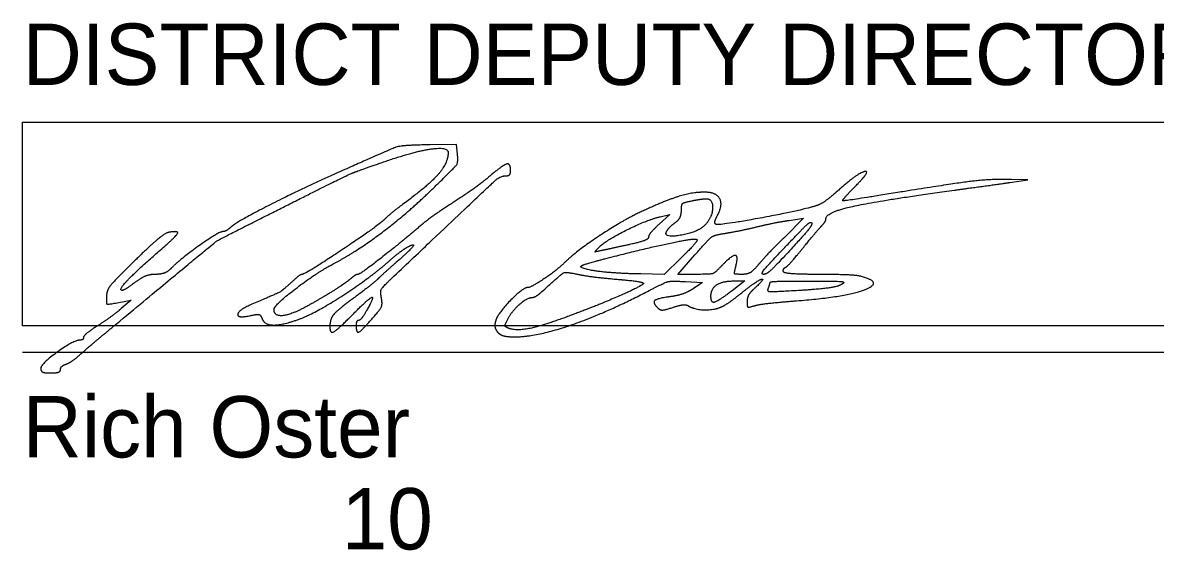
# Model space of a CAD drawing. Extents: x -22 to 431, y -18 to 160.
# Drawn here: x 37.33 to 39.916, y 5.885 to 7.089 of the extents above; entities that cross this region are included whole.
import ezdxf

# ---------------------------------------------------------------- set-up
doc = ezdxf.new("R2010")
doc.units = 0
doc.layers.add('GM_X_Minor_Lake', color=7, linetype='Continuous')
doc.layers.add('GM_X_Section', color=7, linetype='Continuous')

msp = doc.modelspace()

# ---------------------------------------------------------------- linework, layer by layer
at = {"layer": 'GM_X_Minor_Lake'}
msp.add_line((37.3718, 6.2994), (37.3718, 6.2994), dxfattribs=at)
for points in [[(38.3231, 6.7886), (38.3206, 6.8105), (38.2606, 6.8098)], [(39.5843, 6.7239), (39.6256, 6.7297), (39.5879, 6.7307)], [(38.7857, 6.6458), (38.8081, 6.6512), (38.7837, 6.6289)], [(39.0806, 6.6374), (39.1132, 6.6421), (39.0694, 6.5987)], [(38.8341, 6.5522), (38.7949, 6.5142), (38.7415, 6.5151)], [(38.8668, 6.5142), (38.8259, 6.5142), (38.8652, 6.5588)], [(38.8434, 6.4977), (38.8826, 6.4955), (38.8612, 6.4815)], [(38.9544, 6.4992), (38.9795, 6.4992), (38.95, 6.4769)], [(37.5499, 6.45), (37.5781, 6.455), (37.5556, 6.4361)]]:
    msp.add_lwpolyline(points, dxfattribs=at)
for points in [[(38.2606, 6.8098), (38.1981, 6.8091), (38.1717, 6.8009), (38.0356, 6.7397)], [(38.1631, 6.7737), (38.2271, 6.7956), (38.3018, 6.8056), (38.3018, 6.7923)], [(38.3018, 6.7923), (38.3018, 6.7683), (38.2568, 6.717), (38.1977, 6.6734)], [(38.263, 6.7061), (38.317, 6.7585), (38.3252, 6.7698), (38.3231, 6.7886)], [(37.9531, 6.6815), (38.0653, 6.7378), (38.0909, 6.749), (38.1631, 6.7737)], [(38.4443, 6.7505), (38.4443, 6.7685), (38.4267, 6.7636), (38.395, 6.7368)], [(38.4349, 6.7392), (38.4401, 6.7392), (38.4443, 6.7443), (38.4443, 6.7505)], [(38.0356, 6.7397), (37.9554, 6.7037), (37.8195, 6.6341), (37.8062, 6.6223)], [(38.178, 6.51), (38.3994, 6.7196), (38.4213, 6.7392), (38.4349, 6.7392)], [(38.395, 6.7368), (38.3788, 6.7231), (38.3419, 6.6966), (38.3131, 6.678)], [(39.2311, 6.7148), (39.2679, 6.7517), (39.2384, 6.7463), (39.1955, 6.7084)], [(39.5879, 6.7307), (39.5435, 6.7319), (39.4595, 6.7222), (39.3279, 6.7009)], [(39.4576, 6.7064), (39.5046, 6.7128), (39.5616, 6.7207), (39.5843, 6.7239)], [(38.0397, 6.5382), (38.0934, 6.5666), (38.2081, 6.6529), (38.263, 6.7061)], [(38.8869, 6.7017), (38.8594, 6.7017), (38.7976, 6.6826), (38.7422, 6.6569)], [(38.917, 6.6495), (38.9298, 6.6734), (38.9135, 6.7017), (38.8869, 6.7017)], [(39.1955, 6.7084), (39.1763, 6.6914), (39.1538, 6.6751), (39.1456, 6.672)], [(39.1643, 6.6413), (39.1643, 6.6558), (39.2869, 6.683), (39.4576, 6.7064)], [(39.3279, 6.7009), (39.2075, 6.6814), (39.1989, 6.6826), (39.2311, 6.7148)], [(37.5443, 6.4012), (37.7689, 6.5872), (37.7785, 6.5938), (37.9531, 6.6815)], [(38.1977, 6.6734), (38.1828, 6.6625), (38.1646, 6.6476), (38.1573, 6.6403)], [(38.3131, 6.678), (38.2842, 6.6593), (38.2504, 6.6354), (38.2381, 6.6247)], [(38.8343, 6.6599), (38.8343, 6.6734), (38.8396, 6.6784), (38.8578, 6.682)], [(38.8578, 6.682), (38.8707, 6.6846), (38.8858, 6.6867), (38.8915, 6.6867)], [(38.8915, 6.6867), (38.9065, 6.6867), (38.9045, 6.6439), (38.8887, 6.6272)], [(39.1456, 6.672), (39.1182, 6.6619), (38.9165, 6.6245), (38.9123, 6.6288)], [(38.7422, 6.6569), (38.7001, 6.6374), (38.5916, 6.5651), (38.5659, 6.5394)], [(38.8207, 6.6328), (38.8282, 6.6381), (38.8343, 6.6504), (38.8343, 6.6599)], [(38.9123, 6.6288), (38.91, 6.631), (38.9121, 6.6404), (38.917, 6.6495)], [(37.8062, 6.6223), (37.7997, 6.6165), (37.7911, 6.6117), (37.7871, 6.6117)], [(38.1573, 6.6403), (38.1425, 6.6255), (37.9758, 6.5142), (37.9684, 6.5142)], [(38.2381, 6.6247), (38.1934, 6.5863), (38.1007, 6.5142), (38.096, 6.5142)], [(38.6468, 6.5765), (38.6612, 6.5914), (38.7563, 6.6389), (38.7857, 6.6458)], [(38.7837, 6.6289), (38.7703, 6.6166), (38.7593, 6.6032), (38.7593, 6.5991)], [(38.8887, 6.6272), (38.8723, 6.61), (38.7913, 6.5966), (38.801, 6.6127)], [(38.801, 6.6127), (38.8044, 6.6184), (38.8133, 6.6274), (38.8207, 6.6328)], [(38.935, 6.6081), (38.9518, 6.6108), (38.9841, 6.6174), (39.0068, 6.6228)], [(39.0068, 6.6228), (39.0295, 6.6282), (39.0627, 6.6348), (39.0806, 6.6374)], [(39.1313, 6.6322), (39.1348, 6.6287), (39.111, 6.5998), (39.0583, 6.5434)], [(39.1067, 6.6136), (39.1183, 6.6258), (39.1294, 6.6341), (39.1313, 6.6322)], [(39.1118, 6.5742), (39.1303, 6.5969), (39.1497, 6.6199), (39.1549, 6.6254)], [(39.1549, 6.6254), (39.1601, 6.6308), (39.1643, 6.638), (39.1643, 6.6413)], [(37.6647, 6.6103), (37.6566, 6.609), (37.6212, 6.5797), (37.5859, 6.5451)], [(37.6549, 6.5788), (37.6827, 6.603), (37.686, 6.6138), (37.6647, 6.6103)], [(37.7871, 6.6117), (37.7784, 6.6117), (37.6887, 6.5479), (37.6697, 6.5281)], [(38.6596, 6.5499), (38.7564, 6.5747), (38.866, 6.5976), (38.8698, 6.5938)], [(38.7593, 6.5991), (38.7593, 6.595), (38.7399, 6.5874), (38.7162, 6.5823)], [(38.8652, 6.5588), (38.8975, 6.5955), (38.9097, 6.6042), (38.935, 6.6081)], [(39.0694, 6.5987), (39.0453, 6.5749), (39.018, 6.5461), (39.0087, 6.5348)], [(39.0222, 6.5142), (39.0143, 6.5142), (39.0357, 6.5394), (39.1067, 6.6136)], [(37.5549, 6.4786), (37.5513, 6.4823), (37.5982, 6.5293), (37.6549, 6.5788)], [(38.1668, 6.5444), (38.1813, 6.5571), (38.1994, 6.571), (38.2071, 6.5754)], [(38.2071, 6.5754), (38.2279, 6.587), (38.2153, 6.5692), (38.1827, 6.541)], [(38.6543, 6.5689), (38.6375, 6.5653), (38.6367, 6.566), (38.6468, 6.5765)], [(38.7162, 6.5823), (38.6925, 6.5771), (38.6646, 6.5711), (38.6543, 6.5689)], [(38.8698, 6.5938), (38.8717, 6.5918), (38.8557, 6.5731), (38.8341, 6.5522)], [(39.0724, 6.5305), (39.0755, 6.5318), (39.0932, 6.5515), (39.1118, 6.5742)], [(37.5859, 6.5451), (37.5396, 6.4996), (37.5218, 6.4771), (37.5218, 6.4636)], [(37.9576, 6.4105), (37.9946, 6.4233), (38.1212, 6.5043), (38.1668, 6.5444)], [(38.6047, 6.5313), (38.6028, 6.5333), (38.6275, 6.5416), (38.6596, 6.5499)], [(38.9587, 6.533), (38.965, 6.5577), (38.9489, 6.5576), (38.9254, 6.5328)], [(39.0583, 6.5434), (39.0433, 6.5273), (39.0271, 6.5142), (39.0222, 6.5142)], [(37.6697, 6.5281), (37.6623, 6.5205), (37.646, 6.5142), (37.6335, 6.5142)], [(37.9043, 6.4342), (37.9043, 6.4437), (38.0001, 6.5173), (38.0397, 6.5382)], [(38.1827, 6.541), (38.1681, 6.5283), (38.1505, 6.5125), (38.1436, 6.5057)], [(38.5659, 6.5394), (38.5506, 6.5241), (38.4913, 6.4842), (38.4839, 6.4842)], [(38.516, 6.4749), (38.5602, 6.5152), (38.5711, 6.5203), (38.5999, 6.5141)], [(38.7415, 6.5151), (38.6862, 6.5161), (38.611, 6.525), (38.6047, 6.5313)], [(38.9254, 6.5328), (38.9108, 6.5174), (38.9007, 6.5142), (38.8668, 6.5142)], [(38.973, 6.5142), (38.9565, 6.5142), (38.9547, 6.5167), (38.9587, 6.533)], [(39.0087, 6.5348), (38.9985, 6.5222), (38.9845, 6.5142), (38.973, 6.5142)], [(39.0668, 6.5211), (39.0668, 6.5249), (39.0694, 6.5291), (39.0724, 6.5305)], [(39.1474, 6.5141), (39.1031, 6.5142), (39.0668, 6.5173), (39.0668, 6.5211)], [(37.5849, 6.4944), (37.5706, 6.4835), (37.5571, 6.4764), (37.5549, 6.4786)], [(37.6335, 6.5142), (37.6205, 6.5142), (37.5997, 6.5057), (37.5849, 6.4944)], [(37.9435, 6.4955), (37.9242, 6.4776), (37.9098, 6.4697), (37.8537, 6.4459)], [(37.9684, 6.5142), (37.9658, 6.5142), (37.9546, 6.5058), (37.9435, 6.4955)], [(38.0821, 6.5066), (38.0675, 6.4943), (38.0197, 6.4638), (37.9829, 6.4433)], [(38.096, 6.5142), (38.0934, 6.5142), (38.0871, 6.5108), (38.0821, 6.5066)], [(38.1436, 6.5057), (38.1368, 6.499), (38.1123, 6.4796), (38.0892, 6.4625)], [(38.1495, 6.4604), (38.1466, 6.4757), (38.1524, 6.4858), (38.178, 6.51)], [(38.7469, 6.4922), (38.7374, 6.4841), (38.6354, 6.4402), (38.5718, 6.4169)], [(38.5999, 6.5141), (38.6154, 6.5108), (38.6562, 6.5057), (38.6906, 6.5028)], [(38.6906, 6.5028), (38.725, 6.4999), (38.7503, 6.4951), (38.7469, 6.4922)], [(38.7611, 6.4775), (38.796, 6.4957), (38.8116, 6.4996), (38.8434, 6.4977)], [(38.9018, 6.4643), (38.9018, 6.4817), (38.9282, 6.4992), (38.9544, 6.4992)], [(38.9754, 6.4748), (39.008, 6.5011), (39.0272, 6.5057), (38.9994, 6.4805)], [(39.033, 6.4829), (39.0351, 6.4884), (39.0368, 6.4943), (39.0368, 6.4961)], [(39.0368, 6.4961), (39.0368, 6.4978), (39.0765, 6.4991), (39.1249, 6.499)], [(39.0968, 6.4539), (39.2081, 6.4625), (39.2967, 6.4956), (39.2453, 6.5094)], [(39.1249, 6.499), (39.192, 6.4988), (39.2097, 6.4968), (39.1991, 6.4906)], [(39.2453, 6.5094), (39.2358, 6.5119), (39.1918, 6.514), (39.1474, 6.5141)], [(38.4839, 6.4842), (38.4729, 6.4842), (38.4158, 6.4258), (38.4106, 6.4091)], [(38.4549, 6.3717), (38.5045, 6.3717), (38.6638, 6.4268), (38.7611, 6.4775)], [(38.4935, 6.4614), (38.4979, 6.4616), (38.508, 6.4677), (38.516, 6.4749)], [(38.8612, 6.4815), (38.8494, 6.4738), (38.8266, 6.4657), (38.8106, 6.4636)], [(38.95, 6.4769), (38.918, 6.4527), (38.9018, 6.4485), (38.9018, 6.4643)], [(38.9281, 6.4411), (38.9363, 6.4453), (38.9576, 6.4604), (38.9754, 6.4748)], [(38.9994, 6.4805), (38.9911, 6.473), (38.9843, 6.4603), (38.9843, 6.4522)], [(39.1071, 6.4776), (39.0435, 6.4737), (39.0298, 6.4747), (39.033, 6.4829)], [(39.1991, 6.4906), (39.1914, 6.4861), (39.15, 6.4803), (39.1071, 6.4776)], [(37.5218, 6.4636), (37.5218, 6.4463), (37.5237, 6.4454), (37.5499, 6.45)], [(37.8537, 6.4459), (37.8224, 6.4326), (37.8203, 6.4135), (37.8509, 6.4202)], [(37.9829, 6.4433), (37.9458, 6.4225), (37.9043, 6.4178), (37.9043, 6.4342)], [(38.0892, 6.4625), (38.0493, 6.4331), (38.0318, 6.4124), (38.0318, 6.3947)], [(38.0817, 6.4205), (38.1201, 6.4594), (38.1342, 6.4641), (38.1158, 6.4317)], [(38.1292, 6.414), (38.1469, 6.4341), (38.1522, 6.4463), (38.1495, 6.4604)], [(38.4378, 6.4117), (38.4475, 6.4304), (38.4818, 6.461), (38.4935, 6.4614)], [(38.8106, 6.4636), (38.7792, 6.4594), (38.7681, 6.4499), (38.7803, 6.4377)], [(38.8147, 6.4389), (38.8295, 6.4438), (38.8454, 6.4454), (38.8502, 6.4424)], [(38.8502, 6.4424), (38.8642, 6.4337), (38.9119, 6.4329), (38.9281, 6.4411)], [(38.9843, 6.4522), (38.9843, 6.4404), (38.9877, 6.4385), (39.0012, 6.4426)], [(39.0012, 6.4426), (39.0105, 6.4455), (39.0535, 6.4505), (39.0968, 6.4539)], [(37.5556, 6.4361), (37.5432, 6.4257), (37.5187, 6.408), (37.5012, 6.3967)], [(37.8509, 6.4202), (37.8666, 6.4237), (37.8736, 6.4218), (37.8769, 6.4133)], [(37.8769, 6.4133), (37.8823, 6.3993), (37.9211, 6.3979), (37.9576, 6.4105)], [(38.0318, 6.3947), (38.0318, 6.3785), (38.0493, 6.3875), (38.0817, 6.4205)], [(38.0918, 6.398), (38.0918, 6.3798), (38.1036, 6.3848), (38.1292, 6.414)], [(38.1158, 6.4317), (38.1088, 6.4194), (38.1005, 6.4093), (38.0974, 6.4092)], [(38.5718, 6.4169), (38.5145, 6.3958), (38.4555, 6.3846), (38.4388, 6.3916)], [(38.7803, 6.4377), (38.7855, 6.4325), (38.7965, 6.4329), (38.8147, 6.4389)], [(37.4618, 6.3315), (37.4721, 6.3408), (37.5093, 6.3722), (37.5443, 6.4012)], [(37.5012, 6.3967), (37.4837, 6.3854), (37.4693, 6.3735), (37.4693, 6.3702)], [(38.0974, 6.4092), (38.0944, 6.4092), (38.0918, 6.4041), (38.0918, 6.398)], [(38.4106, 6.4091), (38.4078, 6.4005), (38.4096, 6.3886), (38.4146, 6.3826)], [(38.4388, 6.3916), (38.4317, 6.3945), (38.4314, 6.3993), (38.4378, 6.4117)], [(37.4617, 6.3642), (37.4475, 6.3642), (37.3718, 6.3096), (37.3718, 6.2994)], [(37.4693, 6.3702), (37.4693, 6.3669), (37.4659, 6.3642), (37.4617, 6.3642)], [(38.4146, 6.3826), (38.4199, 6.3763), (38.4367, 6.3717), (38.4549, 6.3717)], [(37.4299, 6.3096), (37.4372, 6.3123), (37.4515, 6.3221), (37.4618, 6.3315)], [(37.3718, 6.2994), (37.3718, 6.2931), (37.3804, 6.2892), (37.3943, 6.2892)], [(37.3943, 6.2892), (37.4067, 6.2892), (37.4168, 6.2927), (37.4168, 6.2969)], [(37.4168, 6.2969), (37.4168, 6.3012), (37.4227, 6.3069), (37.4299, 6.3096)]]:
    msp.add_open_spline(points, degree=2, dxfattribs=at)
at = {"layer": 'GM_X_Section'}
msp.add_line((37.3304, 6.3365), (40.8304, 6.3365), dxfattribs=at)
msp.add_lwpolyline([(37.3304, 6.3965), (37.3304, 6.8613), (40.8345, 6.8613), (40.8345, 6.3965)], close=True, dxfattribs=at)

# ---------------------------------------------------------------- texts
at = {"layer": 'GM_X_Minor_Lake'}
for s, p in [('Rich Oster', (37.3304, 6.0965)), ('              10', (37.3304, 5.8865))]:
    msp.add_text(s, height=0.14, dxfattribs=at).set_placement(p)
at = {"layer": 'GM_X_Section'}
msp.add_text('DISTRICT DEPUTY DIRECTOR', height=0.14, dxfattribs=at).set_placement((37.3304, 6.9465))

doc.saveas('drawing.dxf')
